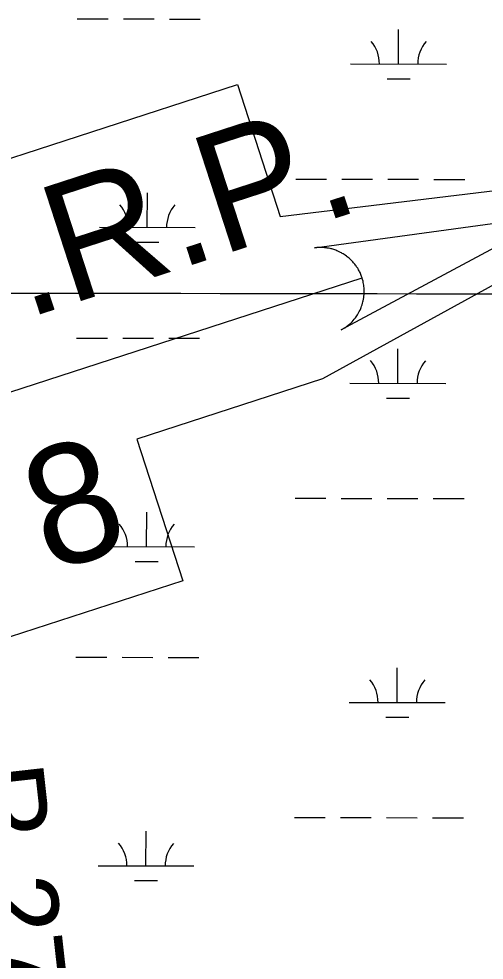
# Model space of a CAD drawing. Extents: x 3219052 to 3256913, y 800770 to 826146.
# Drawn here: x 3224584 to 3225069, y 817611 to 818592 of the extents above; entities that cross this region are included whole.
import ezdxf

# ---------------------------------------------------------------- set-up
doc = ezdxf.new("R2010")
doc.units = 0
for name, color, linetype in [('V-GRID-MAJR', 7, 'Continuous'), ('V-RIVR-RANG-IDEN', 7, 'Continuous'), ('V-TOPO-WATR-IDEN', 7, 'Continuous'), ('V-WETL-SWMP', 7, 'Continuous')]:
    doc.layers.add(name, color=color, linetype=linetype)

msp = doc.modelspace()

# ---------------------------------------------------------------- linework, layer by layer
at = {"layer": 'V-GRID-MAJR'}
msp.add_spline([(3223238.921, 818307.868), (3228474.772, 818299.872), (3233710.625, 818292.637), (3238946.4790000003, 818286.164), (3244182.3340000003, 818280.452), (3249418.1890000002, 818275.502), (3254654.045, 818271.314), (3254654.046, 818271.314)], degree=3, dxfattribs=at)
at = {"layer": 'V-TOPO-WATR-IDEN'}
msp.add_line((3224226.8933613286, 818089.4819412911), (3224941.3027793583, 818321.6900880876), dxfattribs=at)
for points in [[(3223982.868552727, 818038.0457387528), (3224248.8111446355, 818188.306892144), (3224204.074875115, 818325.9439513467), (3224811.335154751, 818523.3221843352), (3224856.071424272, 818385.6851251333), (3225168.936914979, 818423.5543672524)], [(3225185.3275879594, 818373.1262906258), (3224899.900271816, 818216.5320037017), (3224706.444117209, 818153.652814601), (3224754.4585213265, 818005.9301400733), (3224574.6480471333, 817947.4862160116), (3224526.6336430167, 818095.2088905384), (3224312.8112228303, 818025.7100399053), (3223999.259225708, 817987.6176621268)]]:
    msp.add_lwpolyline(points, dxfattribs=at)
msp.add_lwpolyline([(3224891.729725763, 818352.893090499), (3225143.3010563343, 818387.3441519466), (3224919.5484222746, 818267.3003330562), (3224923.4520779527, 818269.6684806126), (3224926.9754787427, 818272.3136538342), (3224928.322788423, 818273.4723717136), (3224929.469670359, 818274.5343995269), (3224930.8093428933, 818275.8767499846), (3224932.0503693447, 818277.2217368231), (3224933.079735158, 818278.4269514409), (3224934.4197542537, 818280.1321808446), (3224935.768826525, 818282.0327766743), (3224936.47857671, 818283.124642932), (3224937.3493392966, 818284.5606334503), (3224938.4159890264, 818286.5003446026), (3224939.176547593, 818288.0424674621), (3224939.9330007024, 818289.733094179), (3224940.3921047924, 818290.8633633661), (3224940.8640086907, 818292.119240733), (3224941.38793782, 818293.6712002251), (3224941.8223538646, 818295.1152029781), (3224942.2060913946, 818296.5695468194), (3224942.486411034, 818297.7694623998), (3224942.842356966, 818299.5664987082), (3224943.114815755, 818301.3001225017), (3224943.285107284, 818302.6929760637), (3224943.4307125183, 818304.3364739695), (3224943.50973938, 818305.7674852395), (3224943.541551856, 818307.0380438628), (3224943.542772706, 818308.0242186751), (3224943.5004692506, 818309.5325099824), (3224943.4067376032, 818311.0777118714), (3224943.271567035, 818312.5368915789), (3224943.0838988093, 818314.0168618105), (3224942.867381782, 818315.3817798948), (3224942.5853470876, 818316.8657775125), (3224942.3150177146, 818318.0759846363), (3224941.8729887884, 818319.7950377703), (3224941.3027793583, 818321.6900880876), (3224941.102831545, 818322.2906962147), (3224940.7953498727, 818323.1639152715), (3224940.4055518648, 818324.1933393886), (3224940.0083369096, 818325.182498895), (3224939.598961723, 818326.1314293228), (3224939.179387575, 818327.0486543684), (3224938.657561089, 818328.1203363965), (3224938.2769723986, 818328.8593862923), (3224937.696300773, 818329.9277142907), (3224937.127792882, 818330.9100929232), (3224936.722027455, 818331.5810243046), (3224935.6242493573, 818333.2746309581), (3224935.0070987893, 818334.159182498), (3224934.5709141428, 818334.7587141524), (3224933.8296867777, 818335.7338482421), (3224933.147771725, 818336.5847313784), (3224932.413359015, 818337.4564050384), (3224931.5148891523, 818338.4640244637), (3224930.649910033, 818339.3831629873), (3224929.9592615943, 818340.0813692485), (3224929.3555288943, 818340.6674510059), (3224928.517479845, 818341.4455043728), (3224927.7484428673, 818342.1276954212), (3224926.8367840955, 818342.8944413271), (3224925.8918512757, 818343.6519493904), (3224924.9159272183, 818344.3883436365), (3224923.651870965, 818345.288176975), (3224922.727234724, 818345.9055982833), (3224921.6928243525, 818346.5598928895), (3224920.657166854, 818347.1743510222), (3224919.809746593, 818347.6512591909), (3224918.8761620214, 818348.1506331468), (3224917.470668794, 818348.8499251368), (3224917.41678013, 818348.8749952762), (3224916.57014683, 818349.2669880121), (3224915.9389615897, 818349.54447034), (3224914.984231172, 818349.9439138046), (3224913.786664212, 818350.4111117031), (3224912.823946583, 818350.7574872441), (3224911.9509604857, 818351.0510115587), (3224910.824153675, 818351.4024111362), (3224909.7297663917, 818351.7122989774), (3224908.9438736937, 818351.9174152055), (3224907.912577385, 818352.1642155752), (3224906.480383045, 818352.4652494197), (3224905.628656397, 818352.6205771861), (3224904.9568547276, 818352.7318651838), (3224904.3394764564, 818352.8261430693), (3224903.600234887, 818352.9265517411), (3224902.6277161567, 818353.0410411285), (3224901.6512393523, 818353.1337398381), (3224900.6812539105, 818353.2064670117), (3224899.7196500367, 818353.2582597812), (3224898.4737706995, 818353.2917848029), (3224897.7276486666, 818353.2968996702), (3224896.533090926, 818353.27928426), (3224895.149908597, 818353.2208642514), (3224894.118121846, 818353.148901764), (3224893.3410813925, 818353.079300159), (3224892.618071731, 818353.0036015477), (3224892.0958131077, 818352.9411041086)], close=True, dxfattribs=at)
at = {"layer": 'V-WETL-SWMP'}
for p, q in [((3224644.5882575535, 818591.5930195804), (3224676.588187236, 818591.5259505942)), ((3224692.5881520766, 818591.4924161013), (3224724.588081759, 818591.425347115)), ((3224740.5880466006, 818591.3918126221), (3224772.587976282, 818591.3247436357)), ((3224979.3342117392, 818544.4613615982), (3224979.4096621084, 818580.4612503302)), ((3224929.3343216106, 818544.566156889), (3225029.334101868, 818544.3565663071)), ((3224967.3018971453, 818529.055560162), (3224991.3018444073, 818529.0052584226)), ((3224872.238796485, 818424.6146676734), (3224904.238726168, 818424.5475986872)), ((3224920.2386910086, 818424.5140641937), (3224952.2386206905, 818424.446995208)), ((3224968.2385855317, 818424.4134607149), (3225000.238515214, 818424.3463917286)), ((3225016.238480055, 818424.3128572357), (3225048.2384097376, 818424.2457882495)), ((3224717.5407888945, 818374.1968347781), (3224717.616239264, 818410.1967235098)), ((3224667.5408987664, 818374.3016300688), (3224767.5406790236, 818374.0920394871)), ((3224705.5084743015, 818358.7910333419), (3224729.508421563, 818358.7407316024)), ((3224643.891022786, 818258.9190478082), (3224675.890952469, 818258.851978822)), ((3224691.89091731, 818258.8184443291), (3224723.8908469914, 818258.7513753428)), ((3224739.8908118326, 818258.7178408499), (3224771.8907415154, 818258.6507718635)), ((3224978.6369769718, 818211.787389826), (3224978.712427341, 818247.787278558)), ((3224928.6370868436, 818211.8921851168), (3225028.6368671, 818211.6825945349)), ((3224966.6046623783, 818196.3815883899), (3224990.60460964, 818196.3312866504)), ((3224871.541561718, 818091.9406959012), (3224903.5414914, 818091.873626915)), ((3224919.5414562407, 818091.8400924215), (3224951.5413859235, 818091.7730234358)), ((3224967.541350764, 818091.7394889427), (3224999.5412804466, 818091.6724199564)), ((3225015.5412452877, 818091.6388854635), (3225047.5411749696, 818091.5718164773)), ((3224716.8435541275, 818041.5228630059), (3224716.9190044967, 818077.5227517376)), ((3224666.843663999, 818041.6276582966), (3224766.843444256, 818041.4180677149)), ((3224704.811239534, 818026.1170615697), (3224728.811186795, 818026.0667598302)), ((3224643.1937880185, 817926.245076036), (3224675.193717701, 817926.1780070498)), ((3224691.193682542, 817926.1444725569), (3224723.193612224, 817926.0774035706)), ((3224739.1935770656, 817926.0438690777), (3224771.1935067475, 817925.9768000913)), ((3224977.9397422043, 817879.1134180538), (3224978.0151925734, 817915.1133067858)), ((3224927.9398520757, 817879.2182133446), (3225027.939632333, 817879.0086227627)), ((3224965.9074276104, 817863.7076166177), (3224989.9073748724, 817863.6573148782)), ((3224870.84432695, 817759.266724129), (3224902.844256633, 817759.1996551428)), ((3224918.8442214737, 817759.1661206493), (3224950.8441511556, 817759.0990516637)), ((3224966.8441159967, 817759.0655171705), (3224998.844045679, 817758.9984481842)), ((3225014.8440105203, 817758.9649136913), (3225046.8439402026, 817758.8978447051)), ((3224716.14631936, 817708.8488912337), (3224716.221769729, 817744.8487799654)), ((3224666.146429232, 817708.9536865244), (3224766.146209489, 817708.7440959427)), ((3224704.1140047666, 817693.4430897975), (3224728.1139520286, 817693.392788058))]:
    msp.add_line(p, q, dxfattribs=at)
for centre, radius, start, end in [((3224924.092392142, 818545.051947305), 35.24628790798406, 359.1080939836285, 40.65175231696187), ((3225034.5780215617, 818544.8203793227), 35.246287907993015, 139.10808960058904, 180.65174793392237), ((3224662.2989692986, 818374.7874204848), 35.24628790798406, 359.1080939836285, 40.65175231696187), ((3224772.784598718, 818374.5558525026), 35.246287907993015, 139.10808960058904, 180.65174793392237), ((3224923.3951573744, 818212.3779755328), 35.24628790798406, 359.1080939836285, 40.65175231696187), ((3225033.8807867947, 818212.1464075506), 35.246287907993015, 139.10808960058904, 180.65174793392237), ((3224661.6017345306, 818042.1134487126), 35.24628790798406, 359.1080939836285, 40.65175231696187), ((3224772.0873639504, 818041.8818807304), 35.246287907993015, 139.10808960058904, 180.65174793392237), ((3224922.697922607, 817879.7040037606), 35.24628790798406, 359.1080939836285, 40.65175231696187), ((3225033.1835520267, 817879.4724357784), 35.246287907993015, 139.10808960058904, 180.65174793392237), ((3224660.9044997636, 817709.4394769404), 35.24628790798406, 359.1080939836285, 40.65175231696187), ((3224771.390129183, 817709.2079089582), 35.246287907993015, 139.10808960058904, 180.65174793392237)]:
    msp.add_arc(centre, radius, start, end, dxfattribs=at)

# ---------------------------------------------------------------- texts
at = {"layer": 'V-RIVR-RANG-IDEN'}
msp.add_text('R-271.85', height=82.99999799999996, rotation=276.3592533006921, dxfattribs=at).set_placement((3224525.732, 817810.557))
at = {"layer": 'V-TOPO-WATR-IDEN'}
for s, height, rotation, p in [('L.W.R.P.', 124.49949300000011, 18.00568805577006, (3224309.832712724, 818187.4173697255)), ('8', 124.50014100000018, 18.00579232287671, (3224615.25489793, 818013.8256154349))]:
    msp.add_text(s, height=height, rotation=rotation, dxfattribs=at).set_placement(p)

doc.saveas('drawing.dxf')
